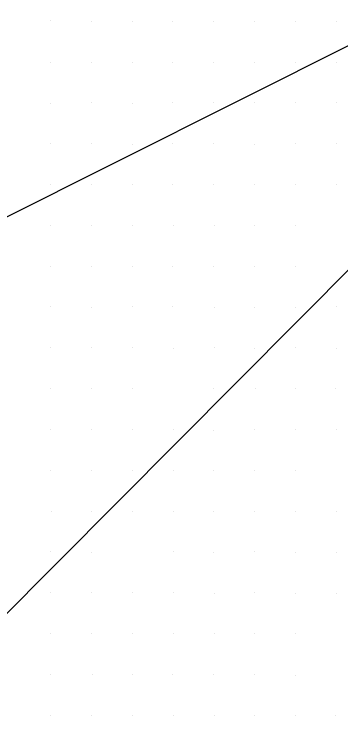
# Model space of a CAD drawing. Extents: x 1602514 to 1609837, y 863887 to 871157.
# Drawn here: x 1607211.8 to 1607411.6, y 866593.8 to 867038.4 of the extents above; entities that cross this region are included whole.
import ezdxf

# ---------------------------------------------------------------- set-up
doc = ezdxf.new("R2010")
doc.units = 0
doc.layers.add('Survey-Spot dirt', color=7, linetype='Continuous')
doc.layers.add('Text General Notes', color=7, linetype='Continuous')

msp = doc.modelspace()

# ---------------------------------------------------------------- linework, layer by layer
at = {"layer": 'Survey-Spot dirt'}
for p, q in [((1607233.91, 867034.45), (1607233.91, 867034.45)), ((1607233.91, 867034.45), (1607233.91, 867034.45)), ((1607258.94, 867034.34), (1607258.94, 867034.34)), ((1607258.94, 867034.34), (1607258.94, 867034.34)), ((1607283.94, 867034.2), (1607283.94, 867034.2)), ((1607283.94, 867034.2), (1607283.94, 867034.2)), ((1607308.84, 867034.19), (1607308.84, 867034.19)), ((1607308.84, 867034.19), (1607308.84, 867034.19)), ((1607333.81, 867034.29), (1607333.81, 867034.29)), ((1607333.81, 867034.29), (1607333.81, 867034.29)), ((1607358.84, 867034.28), (1607358.84, 867034.28)), ((1607358.84, 867034.28), (1607358.84, 867034.28)), ((1607383.94, 867034.17), (1607383.94, 867034.17)), ((1607383.94, 867034.17), (1607383.94, 867034.17)), ((1607409.11, 867034.06), (1607409.11, 867034.06)), ((1607409.11, 867034.06), (1607409.11, 867034.06)), ((1607233.84, 867009.15), (1607233.84, 867009.15)), ((1607233.84, 867009.15), (1607233.84, 867009.15)), ((1607258.91, 867009.26), (1607258.91, 867009.26)), ((1607258.91, 867009.26), (1607258.91, 867009.26)), ((1607283.9, 867009.08), (1607283.9, 867009.08)), ((1607283.9, 867009.08), (1607283.9, 867009.08)), ((1607308.74, 867009.14), (1607308.74, 867009.14)), ((1607308.74, 867009.14), (1607308.74, 867009.14)), ((1607333.96, 867009.28), (1607333.96, 867009.28)), ((1607333.96, 867009.28), (1607333.96, 867009.28)), ((1607358.89, 867009.24), (1607358.89, 867009.24)), ((1607358.89, 867009.24), (1607358.89, 867009.24)), ((1607383.9, 867009.14), (1607383.9, 867009.14)), ((1607383.9, 867009.14), (1607383.9, 867009.14)), ((1607408.98, 867009.19), (1607408.98, 867009.19)), ((1607408.98, 867009.19), (1607408.98, 867009.19)), ((1607234.04, 866984.17), (1607234.04, 866984.17)), ((1607234.04, 866984.17), (1607234.04, 866984.17)), ((1607258.93, 866984.31), (1607258.93, 866984.31)), ((1607258.93, 866984.31), (1607258.93, 866984.31)), ((1607284.05, 866984.15), (1607284.05, 866984.15)), ((1607284.05, 866984.15), (1607284.05, 866984.15)), ((1607308.89, 866984.22), (1607308.89, 866984.22)), ((1607308.89, 866984.22), (1607308.89, 866984.22)), ((1607333.95, 866984.35), (1607333.95, 866984.35)), ((1607333.95, 866984.35), (1607333.95, 866984.35)), ((1607358.89, 866984.22), (1607358.89, 866984.22)), ((1607358.89, 866984.22), (1607358.89, 866984.22)), ((1607383.91, 866984.25), (1607383.91, 866984.25)), ((1607383.91, 866984.25), (1607383.91, 866984.25)), ((1607408.89, 866984.36), (1607408.89, 866984.36)), ((1607408.89, 866984.36), (1607408.89, 866984.36)), ((1607233.96, 866959.24), (1607233.96, 866959.24)), ((1607233.96, 866959.24), (1607233.96, 866959.24)), ((1607259.24, 866959.25), (1607259.24, 866959.25)), ((1607259.24, 866959.25), (1607259.24, 866959.25)), ((1607283.97, 866959.05), (1607283.97, 866959.05)), ((1607283.97, 866959.05), (1607283.97, 866959.05)), ((1607308.88, 866959.21), (1607308.88, 866959.21)), ((1607308.88, 866959.21), (1607308.88, 866959.21)), ((1607333.92, 866959.2), (1607333.92, 866959.2)), ((1607333.92, 866959.2), (1607333.92, 866959.2)), ((1607359.09, 866959.06), (1607359.09, 866959.06)), ((1607359.09, 866959.06), (1607359.09, 866959.06)), ((1607384, 866959.1), (1607384, 866959.1)), ((1607384, 866959.1), (1607384, 866959.1)), ((1607408.94, 866959.25), (1607408.94, 866959.25)), ((1607408.94, 866959.25), (1607408.94, 866959.25)), ((1607234.12, 866934.3), (1607234.12, 866934.3)), ((1607234.12, 866934.3), (1607234.12, 866934.3)), ((1607258.9, 866934.26), (1607258.9, 866934.26)), ((1607258.9, 866934.26), (1607258.9, 866934.26)), ((1607283.84, 866934.28), (1607283.84, 866934.28)), ((1607283.84, 866934.28), (1607283.84, 866934.28)), ((1607308.77, 866934.16), (1607308.77, 866934.16)), ((1607308.77, 866934.16), (1607308.77, 866934.16)), ((1607333.99, 866934.23), (1607333.99, 866934.23)), ((1607333.99, 866934.23), (1607333.99, 866934.23)), ((1607358.95, 866934.18), (1607358.95, 866934.18)), ((1607358.95, 866934.18), (1607358.95, 866934.18)), ((1607383.84, 866934.32), (1607383.84, 866934.32)), ((1607383.84, 866934.32), (1607383.84, 866934.32)), ((1607409.02, 866934.21), (1607409.02, 866934.21)), ((1607409.02, 866934.21), (1607409.02, 866934.21)), ((1607234.01, 866909.34), (1607234.01, 866909.34)), ((1607234.01, 866909.34), (1607234.01, 866909.34)), ((1607258.91, 866909.16), (1607258.91, 866909.16)), ((1607258.91, 866909.16), (1607258.91, 866909.16)), ((1607283.94, 866909.24), (1607283.94, 866909.24)), ((1607283.94, 866909.24), (1607283.94, 866909.24)), ((1607309, 866909.09), (1607309, 866909.09)), ((1607309, 866909.09), (1607309, 866909.09)), ((1607334.08, 866909.2), (1607334.08, 866909.2)), ((1607334.08, 866909.2), (1607334.08, 866909.2)), ((1607358.98, 866909.15), (1607358.98, 866909.15)), ((1607358.98, 866909.15), (1607358.98, 866909.15)), ((1607383.88, 866909.15), (1607383.88, 866909.15)), ((1607383.88, 866909.15), (1607383.88, 866909.15)), ((1607234, 866884.21), (1607234, 866884.21)), ((1607234, 866884.21), (1607234, 866884.21)), ((1607258.93, 866883.98), (1607258.93, 866883.98)), ((1607258.93, 866883.98), (1607258.93, 866883.98)), ((1607283.91, 866884.26), (1607283.91, 866884.26)), ((1607283.91, 866884.26), (1607283.91, 866884.26)), ((1607308.93, 866884.17), (1607308.93, 866884.17)), ((1607308.93, 866884.17), (1607308.93, 866884.17)), ((1607333.82, 866884.27), (1607333.82, 866884.27)), ((1607333.82, 866884.27), (1607333.82, 866884.27)), ((1607359.15, 866883.96), (1607359.15, 866883.96)), ((1607359.15, 866883.96), (1607359.15, 866883.96)), ((1607384.17, 866884.26), (1607384.17, 866884.26)), ((1607384.17, 866884.26), (1607384.17, 866884.26)), ((1607233.84, 866859.36), (1607233.84, 866859.36)), ((1607233.84, 866859.36), (1607233.84, 866859.36)), ((1607259.09, 866859.12), (1607259.09, 866859.12)), ((1607259.09, 866859.12), (1607259.09, 866859.12)), ((1607283.9, 866859.31), (1607283.9, 866859.31)), ((1607283.9, 866859.31), (1607283.9, 866859.31)), ((1607308.74, 866859.27), (1607308.74, 866859.27)), ((1607308.74, 866859.27), (1607308.74, 866859.27)), ((1607334.07, 866859.11), (1607334.07, 866859.11)), ((1607334.07, 866859.11), (1607334.07, 866859.11)), ((1607358.83, 866859.12), (1607358.83, 866859.12)), ((1607358.83, 866859.12), (1607358.83, 866859.12)), ((1607384.04, 866859.25), (1607384.04, 866859.25)), ((1607384.04, 866859.25), (1607384.04, 866859.25)), ((1607409.14, 866859.3), (1607409.14, 866859.3)), ((1607409.14, 866859.3), (1607409.14, 866859.3)), ((1607233.96, 866834.17), (1607233.96, 866834.17)), ((1607233.96, 866834.17), (1607233.96, 866834.17)), ((1607258.92, 866834.35), (1607258.92, 866834.35)), ((1607258.92, 866834.35), (1607258.92, 866834.35)), ((1607283.87, 866834.31), (1607283.87, 866834.31)), ((1607283.87, 866834.31), (1607283.87, 866834.31)), ((1607309.06, 866834.08), (1607309.06, 866834.08)), ((1607309.06, 866834.08), (1607309.06, 866834.08)), ((1607334.06, 866834.17), (1607334.06, 866834.17)), ((1607334.06, 866834.17), (1607334.06, 866834.17)), ((1607358.96, 866834.14), (1607358.96, 866834.14)), ((1607358.96, 866834.14), (1607358.96, 866834.14)), ((1607383.99, 866834.26), (1607383.99, 866834.26)), ((1607383.99, 866834.26), (1607383.99, 866834.26)), ((1607409.02, 866834.16), (1607409.02, 866834.16)), ((1607409.02, 866834.16), (1607409.02, 866834.16)), ((1607234, 866809.23), (1607234, 866809.23)), ((1607234, 866809.23), (1607234, 866809.23)), ((1607259, 866809.31), (1607259, 866809.31)), ((1607259, 866809.31), (1607259, 866809.31)), ((1607284.01, 866809.15), (1607284.01, 866809.15)), ((1607284.01, 866809.15), (1607284.01, 866809.15)), ((1607334.01, 866809.27), (1607334.01, 866809.27)), ((1607334.01, 866809.27), (1607334.01, 866809.27)), ((1607359.28, 866809.07), (1607359.28, 866809.07)), ((1607359.28, 866809.07), (1607359.28, 866809.07)), ((1607383.89, 866809.3), (1607383.89, 866809.3)), ((1607383.89, 866809.3), (1607383.89, 866809.3)), ((1607408.8, 866809.26), (1607408.8, 866809.26)), ((1607408.8, 866809.26), (1607408.8, 866809.26)), ((1607233.74, 866784.12), (1607233.74, 866784.12)), ((1607233.74, 866784.12), (1607233.74, 866784.12)), ((1607259.07, 866784.15), (1607259.07, 866784.15)), ((1607259.07, 866784.15), (1607259.07, 866784.15)), ((1607284.02, 866783.96), (1607284.02, 866783.96)), ((1607284.02, 866783.96), (1607284.02, 866783.96)), ((1607309.08, 866784.18), (1607309.08, 866784.18)), ((1607309.08, 866784.18), (1607309.08, 866784.18)), ((1607333.84, 866783.94), (1607333.84, 866783.94)), ((1607333.84, 866783.94), (1607333.84, 866783.94)), ((1607359.03, 866784.18), (1607359.03, 866784.18)), ((1607359.03, 866784.18), (1607359.03, 866784.18)), ((1607383.93, 866784.14), (1607383.93, 866784.14)), ((1607383.93, 866784.14), (1607383.93, 866784.14)), ((1607409.07, 866784.2), (1607409.07, 866784.2)), ((1607409.07, 866784.2), (1607409.07, 866784.2)), ((1607234.04, 866759.33), (1607234.04, 866759.33)), ((1607234.04, 866759.33), (1607234.04, 866759.33)), ((1607258.85, 866759.26), (1607258.85, 866759.26)), ((1607258.85, 866759.26), (1607258.85, 866759.26)), ((1607284.12, 866759.08), (1607284.12, 866759.08)), ((1607284.12, 866759.08), (1607284.12, 866759.08)), ((1607308.94, 866759.16), (1607308.94, 866759.16)), ((1607308.94, 866759.16), (1607308.94, 866759.16)), ((1607333.96, 866759.16), (1607333.96, 866759.16)), ((1607333.96, 866759.16), (1607333.96, 866759.16)), ((1607358.98, 866759.1), (1607358.98, 866759.1)), ((1607358.98, 866759.1), (1607358.98, 866759.1)), ((1607384.22, 866759.34), (1607384.22, 866759.34)), ((1607384.22, 866759.34), (1607384.22, 866759.34)), ((1607234.17, 866734.12), (1607234.17, 866734.12)), ((1607234.17, 866734.12), (1607234.17, 866734.12)), ((1607259.03, 866734.25), (1607259.03, 866734.25)), ((1607259.03, 866734.25), (1607259.03, 866734.25)), ((1607284.18, 866733.97), (1607284.18, 866733.97)), ((1607284.18, 866733.97), (1607284.18, 866733.97)), ((1607309.15, 866734.2), (1607309.15, 866734.2)), ((1607309.15, 866734.2), (1607309.15, 866734.2)), ((1607333.98, 866734.21), (1607333.98, 866734.21)), ((1607333.98, 866734.21), (1607333.98, 866734.21)), ((1607358.99, 866733.9), (1607358.99, 866733.9)), ((1607358.99, 866733.9), (1607358.99, 866733.9)), ((1607384.05, 866734.27), (1607384.05, 866734.27)), ((1607384.05, 866734.27), (1607384.05, 866734.27)), ((1607408.94, 866734.18), (1607408.94, 866734.18)), ((1607408.94, 866734.18), (1607408.94, 866734.18)), ((1607234.01, 866709.32), (1607234.01, 866709.32)), ((1607234.01, 866709.32), (1607234.01, 866709.32)), ((1607259.17, 866709), (1607259.17, 866709)), ((1607259.17, 866709), (1607259.17, 866709)), ((1607309.18, 866709.27), (1607309.18, 866709.27)), ((1607309.18, 866709.27), (1607309.18, 866709.27)), ((1607333.82, 866709.2), (1607333.82, 866709.2)), ((1607333.82, 866709.2), (1607333.82, 866709.2)), ((1607358.97, 866709.3), (1607358.97, 866709.3)), ((1607358.97, 866709.3), (1607358.97, 866709.3)), ((1607384.31, 866709.12), (1607384.31, 866709.12)), ((1607384.31, 866709.12), (1607384.31, 866709.12)), ((1607409.17, 866708.99), (1607409.17, 866708.99)), ((1607409.17, 866708.99), (1607409.17, 866708.99)), ((1607233.99, 866684.21), (1607233.99, 866684.21)), ((1607233.99, 866684.21), (1607233.99, 866684.21)), ((1607258.91, 866684.29), (1607258.91, 866684.29)), ((1607258.91, 866684.29), (1607258.91, 866684.29)), ((1607283.86, 866684.18), (1607283.86, 866684.18)), ((1607283.86, 866684.18), (1607283.86, 866684.18)), ((1607309.29, 866684.28), (1607309.29, 866684.28)), ((1607309.29, 866684.28), (1607309.29, 866684.28)), ((1607334.17, 866683.94), (1607334.17, 866683.94)), ((1607334.17, 866683.94), (1607334.17, 866683.94)), ((1607358.89, 866684.29), (1607358.89, 866684.29)), ((1607358.89, 866684.29), (1607358.89, 866684.29)), ((1607383.84, 866684), (1607383.84, 866684)), ((1607383.84, 866684), (1607383.84, 866684)), ((1607409.13, 866683.96), (1607409.13, 866683.96)), ((1607409.13, 866683.96), (1607409.13, 866683.96)), ((1607233.92, 866659.18), (1607233.92, 866659.18)), ((1607233.92, 866659.18), (1607233.92, 866659.18)), ((1607258.99, 866659.4), (1607258.99, 866659.4)), ((1607258.99, 866659.4), (1607258.99, 866659.4)), ((1607284.15, 866659.1), (1607284.15, 866659.1)), ((1607284.15, 866659.1), (1607284.15, 866659.1)), ((1607309.12, 866659.12), (1607309.12, 866659.12)), ((1607309.12, 866659.12), (1607309.12, 866659.12)), ((1607334.11, 866659.03), (1607334.11, 866659.03)), ((1607334.11, 866659.03), (1607334.11, 866659.03)), ((1607358.84, 866659.18), (1607358.84, 866659.18)), ((1607358.84, 866659.18), (1607358.84, 866659.18)), ((1607384.15, 866659.03), (1607384.15, 866659.03)), ((1607384.15, 866659.03), (1607384.15, 866659.03)), ((1607233.95, 866634.22), (1607233.95, 866634.22)), ((1607233.95, 866634.22), (1607233.95, 866634.22)), ((1607259.29, 866634.03), (1607259.29, 866634.03)), ((1607259.29, 866634.03), (1607259.29, 866634.03)), ((1607284.03, 866634.43), (1607284.03, 866634.43)), ((1607284.03, 866634.43), (1607284.03, 866634.43)), ((1607308.74, 866634.47), (1607308.74, 866634.47)), ((1607308.74, 866634.47), (1607308.74, 866634.47)), ((1607333.95, 866634), (1607333.95, 866634)), ((1607333.95, 866634), (1607333.95, 866634)), ((1607359.17, 866634.22), (1607359.17, 866634.22)), ((1607359.17, 866634.22), (1607359.17, 866634.22)), ((1607384.05, 866633.81), (1607384.05, 866633.81)), ((1607384.05, 866633.81), (1607384.05, 866633.81)), ((1607234.03, 866609.2), (1607234.03, 866609.2)), ((1607234.03, 866609.2), (1607234.03, 866609.2)), ((1607259.07, 866609.08), (1607259.07, 866609.08)), ((1607259.07, 866609.08), (1607259.07, 866609.08)), ((1607283.84, 866609.25), (1607283.84, 866609.25)), ((1607283.84, 866609.25), (1607283.84, 866609.25)), ((1607309.25, 866608.99), (1607309.25, 866608.99)), ((1607309.25, 866608.99), (1607309.25, 866608.99)), ((1607334.3, 866609.16), (1607334.3, 866609.16)), ((1607334.3, 866609.16), (1607334.3, 866609.16)), ((1607359.12, 866609.39), (1607359.12, 866609.39)), ((1607359.12, 866609.39), (1607359.12, 866609.39)), ((1607383.82, 866609.26), (1607383.82, 866609.26)), ((1607383.82, 866609.26), (1607383.82, 866609.26)), ((1607408.72, 866609.37), (1607408.72, 866609.37)), ((1607408.72, 866609.37), (1607408.72, 866609.37))]:
    msp.add_line(p, q, dxfattribs=at)
at = {"layer": 'Text General Notes'}
for p in [(1606794.72, 866707.96), (1606794.72, 866707.96), (1607070.13, 866534.2), (1607070.13, 866534.2)]:
    msp.add_line(p, (1607689.75, 867156.22), dxfattribs=at)

doc.saveas('drawing.dxf')
